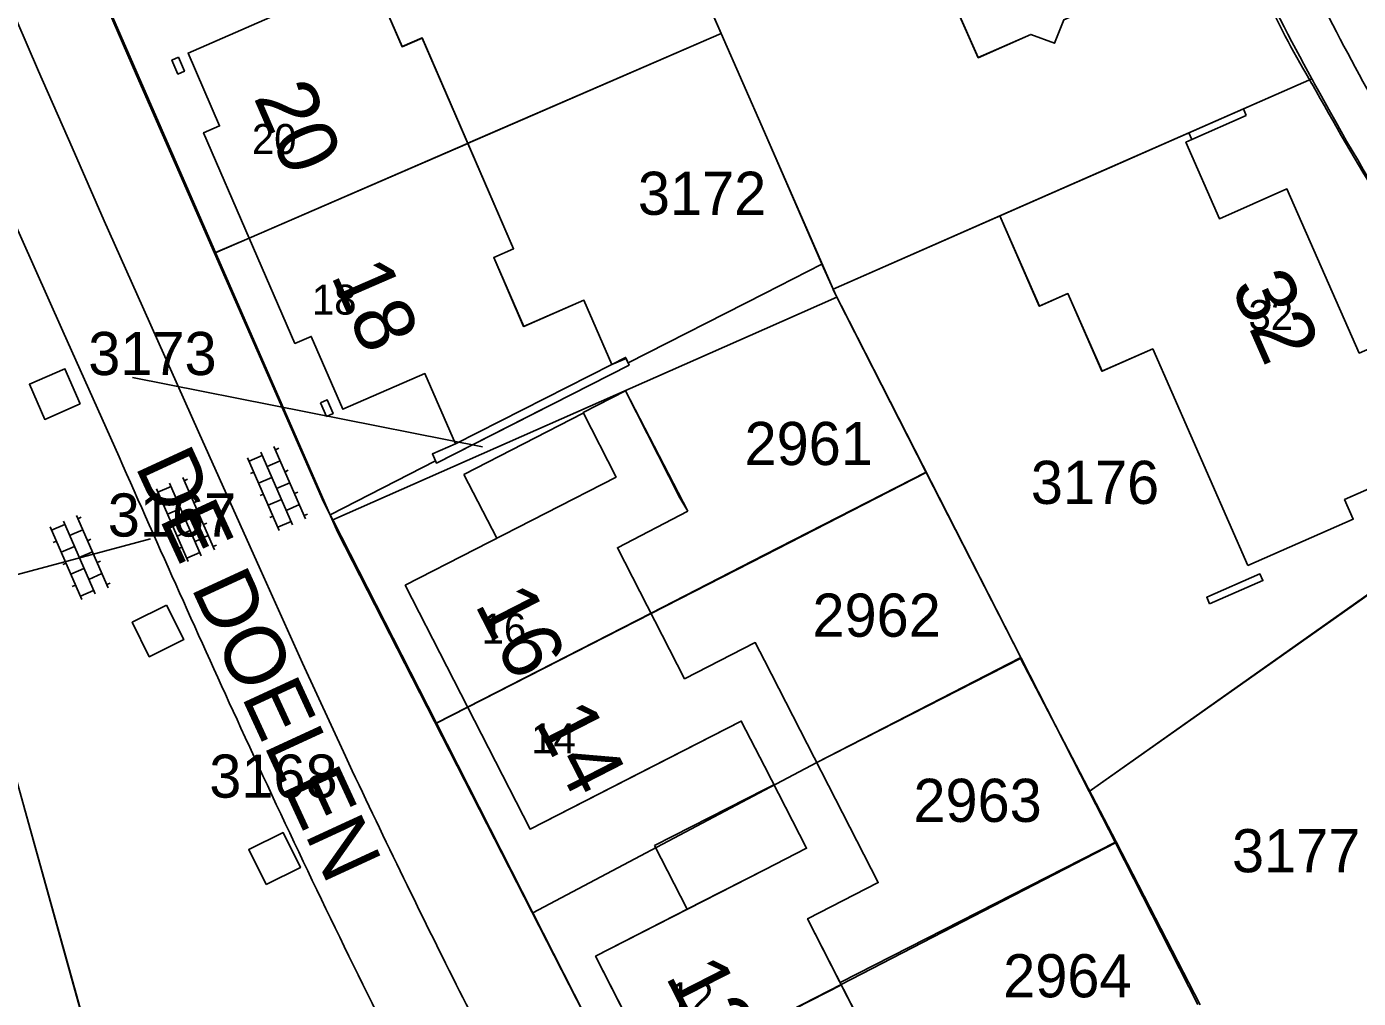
# Model space of a CAD drawing. Extents: x 148816 to 151297, y 399515 to 402500.
# Drawn here: x 150969.2 to 151024.8, y 401098.8 to 401139.4 of the extents above; entities that cross this region are included whole.
import ezdxf

# ---------------------------------------------------------------- set-up
doc = ezdxf.new("R2010")
doc.units = 0
for name, color, linetype in [('B01 Hoofdgebouw  [D] Norm', 7, 'Continuous'), ('B01 Hoofdgebouw  [T] Norm', 7, 'Continuous'), ('B01 Hoofdgebouw secundair [T] Gem', 7, 'Continuous'), ('B01 hoofgebouw', 7, 'Continuous'), ('G01 perceelsgrens', 7, 'Continuous'), ('S02 Open verharding  Norm', 7, 'Continuous'), ('T04 Haag heg  [D] Gem', 7, 'Continuous'), ('V00 Kant verharding algemeen  [T] Gem', 7, 'Continuous'), ('V00 Kant verharding algemeen  [T] Norm', 7, 'Continuous'), ('Z01 perceelnummer', 7, 'Continuous'), ('Z02 huisnummer', 7, 'Continuous'), ('Z02 Huisnummer  [Tekst] Norm', 7, 'Continuous'), ('Z06 straatnaam', 7, 'Continuous')]:
    doc.layers.add(name, color=color, linetype=linetype)

msp = doc.modelspace()

# ---------------------------------------------------------------- linework, layer by layer
at = {"layer": 'B01 Hoofdgebouw  [D] Norm'}
for p, q in [((150987.619, 401110.981), (150995.27, 401114.9)), ((151000, 401097.762), (151003.212, 401099.402))]:
    msp.add_line(p, q, dxfattribs=at)
at = {"layer": 'B01 Hoofdgebouw  [T] Norm'}
for p, q in [((150979.373, 401139.749), (150975.958, 401138.261)), ((150975.958, 401138.261), (150977.273, 401135.22)), ((151019.98, 401135.933), (151020.102, 401135.652)), ((150977.273, 401135.22), (150976.605, 401134.937)), ((150976.605, 401134.937), (150980.414, 401126.149)), ((151009.817, 401131.472), (151017.707, 401134.935)), ((151017.585, 401134.542), (151017.832, 401134.651)), ((151017.585, 401134.542), (151018.981, 401131.348)), ((151017.832, 401134.651), (151017.707, 401134.935)), ((150978.509, 401130.542), (150987.628, 401134.492)), ((151021.798, 401132.596), (151018.981, 401131.348)), ((151024.816, 401125.748), (151021.798, 401132.596)), ((151011.469, 401127.708), (151009.817, 401131.472)), ((151011.469, 401127.708), (151012.659, 401128.231)), ((151012.659, 401128.231), (151014.084, 401124.991)), ((150981.093, 401126.443), (150980.414, 401126.149)), ((150981.093, 401126.443), (150982.416, 401123.405)), ((151014.084, 401124.991), (151016.198, 401125.921)), ((151016.198, 401125.921), (151020.173, 401116.887)), ((150994.356, 401125.246), (150986.318, 401121.156)), ((150985.836, 401124.894), (150982.416, 401123.405)), ((150987.113, 401121.96), (150985.836, 401124.894)), ((150992.434, 401123.264), (150994.206, 401124.168)), ((150996.806, 401119.148), (150994.206, 401124.168)), ((150993.812, 401120.574), (150992.434, 401123.264)), ((150986.15, 401121.541), (150987.113, 401121.96)), ((150986.318, 401121.156), (150986.15, 401121.541)), ((151024.2, 401119.64), (151028.162, 401121.38)), ((150993.812, 401120.574), (150985.014, 401116.067)), ((151024.568, 401118.821), (151024.2, 401119.64)), ((150993.867, 401117.626), (150996.806, 401119.148)), ((151020.173, 401116.887), (151024.568, 401118.821)), ((150993.867, 401117.626), (150996.671, 401112.165)), ((150990.224, 401105.896), (150985.014, 401116.067)), ((150996.671, 401112.165), (150999.617, 401113.675)), ((151000, 401112.928), (150999.617, 401113.675)), ((151004.748, 401103.662), (151000, 401112.928)), ((150990.224, 401105.896), (150999.032, 401110.395)), ((150999.032, 401110.395), (151000, 401108.514)), ((151000, 401108.514), (151001.762, 401105.091)), ((151000, 401104.191), (151001.762, 401105.091)), ((150992.954, 401100.592), (151000, 401104.191)), ((151001.802, 401102.152), (151004.748, 401103.662)), ((151001.802, 401102.152), (151004.514, 401096.851)), ((150992.954, 401100.592), (150998.159, 401090.397))]:
    msp.add_line(p, q, dxfattribs=at)
for points in [[(151000, 401154.224), (151005.935, 401156.129), (151006.027, 401155.843), (151004.825, 401155.456), (151006.209, 401152.308), (151007.445, 401152.851), (151007.887, 401151.844), (151011.851, 401153.585), (151015.472, 401145.342), (151014.344, 401144.836), (151015.96, 401141.185), (151012.485, 401139.647), (151012.097, 401138.671), (151011.113, 401139.039), (151008.919, 401138.068), (151003.333, 401150.687), (151000, 401149.254)], [(150985.588, 401146.174), (150985.717, 401145.889), (150984.861, 401145.501), (150986.162, 401142.502), (150983.639, 401141.408), (150984.888, 401138.527), (150985.723, 401138.889), (150989.534, 401130.099), (150988.708, 401129.741), (150989.957, 401126.86), (150992.473, 401127.951), (150993.634, 401125.273), (150994.227, 401125.528), (150994.356, 401125.246)]]:
    msp.add_lwpolyline(points, dxfattribs=at)
for points in [[(150975.557, 401138.085), (150975.807, 401137.506), (150975.532, 401137.387), (150975.282, 401137.966)], [(150981.486, 401123.673), (150981.733, 401123.104), (150982.008, 401123.223), (150981.761, 401123.792)], [(151018.574, 401115.282), (151020.794, 401116.255), (151020.671, 401116.535), (151018.451, 401115.562)]]:
    msp.add_lwpolyline(points, close=True, dxfattribs=at)
at = {"layer": 'B01 Hoofdgebouw secundair [T] Gem'}
for p, q in [((151017.707, 401134.935), (151019.98, 401135.933)), ((151020.102, 401135.652), (151017.832, 401134.651)), ((150992.446, 401123.24), (150987.467, 401120.689)), ((150988.833, 401118.023), (150987.467, 401120.689)), ((150995.417, 401105.202), (151000, 401107.543)), ((151000, 401107.543), (151000.396, 401107.745)), ((150995.417, 401105.202), (150996.783, 401102.548))]:
    msp.add_line(p, q, dxfattribs=at)
at = {"layer": 'B01 hoofgebouw'}
for points in [[(151000, 401149.255), (151003.33, 401150.69), (151008.92, 401138.07), (151011.11, 401139.04), (151012.1, 401138.67), (151012.485, 401139.647)], [(150990.774, 401123.423), (150986.318, 401121.156), (150986.15, 401121.541), (150987.113, 401121.96), (150985.836, 401124.894), (150982.416, 401123.405), (150981.093, 401126.443), (150980.414, 401126.149), (150976.605, 401134.937), (150977.273, 401135.22), (150975.958, 401138.261), (150979.373, 401139.749), (150978.183, 401142.481), (150977.233, 401142.069), (150977.062, 401142.457), (150981.645, 401144.455)], [(150986.16, 401142.5), (150983.64, 401141.41), (150984.89, 401138.53), (150985.72, 401138.89), (150989.53, 401130.1), (150988.71, 401129.74), (150989.96, 401126.86), (150992.47, 401127.95), (150993.63, 401125.27)], [(151014.395, 401133.481), (151017.707, 401134.935), (151017.832, 401134.651), (151017.585, 401134.542), (151018.981, 401131.348), (151021.798, 401132.596), (151024.816, 401125.748), (151026.015, 401126.276), (151028.162, 401121.38), (151024.2, 401119.64), (151024.568, 401118.821), (151020.173, 401116.887)], [(151014.395, 401133.481), (151009.82, 401131.47), (151011.47, 401127.71), (151012.66, 401128.23), (151014.08, 401124.99), (151016.2, 401125.92), (151020.17, 401116.89)], [(150994.356, 401125.246), (150986.318, 401121.156)], [(150993.63, 401125.27), (150987.113, 401121.96)], [(150993.634, 401125.273), (150994.21, 401125.564), (150994.356, 401125.246)], [(150994.674, 401108.176), (150990.224, 401105.896), (150985.014, 401116.067), (150993.812, 401120.574), (150992.434, 401123.264), (150994.206, 401124.168), (150996.478, 401119.714)], [(150996.806, 401119.148), (150996.478, 401119.714)], [(151000, 401112.928), (150999.617, 401113.675), (150996.671, 401112.165), (150993.867, 401117.626), (150996.806, 401119.148)], [(151010.038, 401093.321), (151007.461, 401098.359), (151004.514, 401096.851), (151001.802, 401102.152), (151004.748, 401103.662), (151000, 401112.928)], [(150994.674, 401108.176), (150999.032, 401110.395), (151000, 401108.514)], [(151000, 401108.514), (151001.762, 401105.091), (151000, 401104.191)], [(151000, 401104.191), (150997.407, 401102.866)], [(150997.407, 401102.866), (150992.954, 401100.592), (150998.159, 401090.397), (151000, 401091.337)]]:
    msp.add_lwpolyline(points, dxfattribs=at)
at = {"layer": 'G01 perceelsgrens'}
for points in [[(150993.54, 401149.66), (150998.2, 401139.08)], [(150972.46, 401140.45), (150973.81, 401137.34), (150977.062, 401129.919)], [(150977.062, 401129.919), (150978.503, 401130.543), (150998.2, 401139.08)], [(150998.2, 401139.08), (151000, 401134.955)], [(151002.869, 401128.416), (151022.832, 401137.187)], [(151022.944, 401136.982), (151022.887, 401137.084), (151022.832, 401137.187)], [(151000, 401134.955), (151002.38, 401129.5), (151002.402, 401129.452)], [(150977.062, 401129.919), (150981.61, 401119.54), (150981.89, 401119.002)], [(151002.402, 401129.452), (151000, 401128.23)], [(151002.402, 401129.452), (151002.869, 401128.416)], [(151002.869, 401128.416), (151003.02, 401128.08)], [(151000, 401128.23), (150994.314, 401125.337), (150994.356, 401125.246), (150986.318, 401121.156), (150986.278, 401121.248), (150981.89, 401119.002)], [(151003.02, 401128.08), (151000, 401126.745)], [(151006.751, 401120.772), (151003.02, 401128.08)], [(151000, 401126.745), (150982, 401118.79)], [(151013.546, 401107.463), (151029.363, 401118.642), (151033.12, 401121.25)], [(151000, 401117.311), (151006.751, 401120.772)], [(151006.751, 401120.772), (151010.705, 401113.027)], [(150981.89, 401119.002), (150982, 401118.79)], [(150982, 401118.79), (150986.315, 401110.31)], [(150986.315, 401110.31), (150995.273, 401114.887), (151000, 401117.311)], [(151000, 401107.513), (151002.182, 401108.668), (151010.705, 401113.027)], [(151010.705, 401113.027), (151013.546, 401107.463)], [(150986.315, 401110.31), (150990.341, 401102.398)], [(150990.341, 401102.398), (151000, 401107.513)], [(151013.546, 401107.463), (151014.64, 401105.319)], [(150969.105, 401106.849), (150971.448, 401098.422)], [(151000, 401097.767), (151003.204, 401099.41), (151014.64, 401105.319)], [(151014.64, 401105.319), (151018.08, 401098.58)], [(150990.341, 401102.398), (150994.209, 401094.797)]]:
    msp.add_lwpolyline(points, dxfattribs=at)
for centre, radius, start, end in [((151126.026, 401193.452), 117.536, 203.12026, 208.60078), ((151124.794, 401192.785), 116.135, 208.71781, 215.93292)]:
    msp.add_arc(centre, radius, start, end, dxfattribs=at)
at = {"layer": 'S02 Open verharding  Norm'}
for p, q in [((150980.861, 401118.83), (150979.54, 401121.854)), ((150979.6, 401121.716), (150979.738, 401121.777)), ((150979.762, 401118.35), (150978.441, 401121.373)), ((150978.501, 401121.236), (150979.05, 401121.476)), ((150980.312, 401118.59), (150978.99, 401121.614)), ((150979.8, 401121.258), (150979.251, 401121.018)), ((150978.701, 401120.778), (150978.563, 401120.718)), ((150980.001, 401120.8), (150980.138, 401120.86)), ((150975.96, 401117.057), (150974.638, 401120.081)), ((150974.698, 401119.943), (150975.248, 401120.183)), ((150976.509, 401117.297), (150975.188, 401120.321)), ((150977.059, 401117.537), (150975.738, 401120.561)), ((150975.798, 401120.424), (150975.935, 401120.484)), ((150978.901, 401120.32), (150979.451, 401120.56)), ((150979.651, 401120.102), (150980.201, 401120.342)), ((150975.998, 401119.965), (150975.448, 401119.725)), ((150976.198, 401119.507), (150976.336, 401119.567)), ((150979.101, 401119.861), (150978.964, 401119.801)), ((150979.301, 401119.403), (150979.851, 401119.644)), ((150980.401, 401119.884), (150980.538, 401119.944)), ((150972.625, 401115.952), (150971.304, 401118.976)), ((150974.899, 401119.485), (150974.761, 401119.425)), ((150975.099, 401119.027), (150975.649, 401119.267)), ((150975.849, 401118.809), (150976.399, 401119.049)), ((150980.051, 401119.185), (150980.601, 401119.426)), ((150980.801, 401118.967), (150980.939, 401119.027)), ((150971.525, 401115.472), (150970.204, 401118.496)), ((150970.264, 401118.358), (150970.814, 401118.598)), ((150972.075, 401115.712), (150970.754, 401118.736)), ((150971.364, 401118.839), (150971.501, 401118.899)), ((150975.299, 401118.569), (150975.162, 401118.509)), ((150976.599, 401118.591), (150976.736, 401118.651)), ((150979.502, 401118.945), (150979.364, 401118.885)), ((150979.702, 401118.487), (150980.252, 401118.727)), ((150970.464, 401117.9), (150970.327, 401117.84)), ((150971.564, 401118.38), (150971.014, 401118.14)), ((150971.764, 401117.922), (150971.901, 401117.982)), ((150975.499, 401118.11), (150976.049, 401118.351)), ((150976.249, 401117.893), (150976.799, 401118.133)), ((150970.664, 401117.442), (150971.214, 401117.682)), ((150971.414, 401117.224), (150971.964, 401117.464)), ((150975.699, 401117.652), (150975.562, 401117.592)), ((150975.9, 401117.194), (150976.449, 401117.434)), ((150976.999, 401117.675), (150977.137, 401117.735)), ((150970.865, 401116.984), (150970.727, 401116.924)), ((150971.065, 401116.525), (150971.615, 401116.766)), ((150972.164, 401117.006), (150972.302, 401117.066)), ((150971.815, 401116.308), (150972.365, 401116.548)), ((150971.265, 401116.067), (150971.128, 401116.007)), ((150971.465, 401115.609), (150972.015, 401115.849)), ((150972.565, 401116.09), (150972.702, 401116.15))]:
    msp.add_line(p, q, dxfattribs=at)
at = {"layer": 'T04 Haag heg  [D] Gem'}
for p, q in [((150993.54, 401149.66), (150998.2, 401139.08)), ((150998.2, 401139.08), (150987.627, 401134.498)), ((150998.2, 401139.08), (151000, 401134.955)), ((151022.832, 401137.187), (151019.98, 401135.934)), ((151000, 401134.955), (151002.869, 401128.416)), ((151009.818, 401131.469), (151002.869, 401128.416)), ((150978.508, 401130.546), (150977.107, 401129.938)), ((151010.705, 401113.027), (151002.852, 401128.409)), ((151033.12, 401121.25), (151013.546, 401107.463)), ((151006.744, 401120.784), (151000, 401117.326)), ((151000, 401117.326), (150995.27, 401114.9)), ((150986.283, 401110.298), (150987.619, 401110.981)), ((151003.158, 401099.501), (151014.67, 401105.361)), ((151018.181, 401098.566), (151014.67, 401105.361))]:
    msp.add_line(p, q, dxfattribs=at)
msp.add_lwpolyline([(151002.184, 401108.666), (151010.672, 401113.042), (151014.67, 401105.361)], dxfattribs=at)
at = {"layer": 'V00 Kant verharding algemeen  [T] Gem'}
for points in [[(150971.46, 401123.627), (150970.82, 401125.091), (150969.34, 401124.444), (150969.98, 401122.98)], [(150975.064, 401115.231), (150973.626, 401114.517), (150974.339, 401113.082), (150975.777, 401113.796)], [(150979.213, 401103.58), (150980.644, 401104.288), (150979.922, 401105.747), (150978.491, 401105.039)]]:
    msp.add_lwpolyline(points, close=True, dxfattribs=at)
at = {"layer": 'V00 Kant verharding algemeen  [T] Norm'}
for p, q in [((150982.193, 401118.298), (150998.458, 401086.486)), ((150985.853, 401046.855), (150966.692, 401115.48))]:
    msp.add_line(p, q, dxfattribs=at)
for points in [[(150982.193, 401118.298), (150971.997, 401141.632), (150967.711, 401151.811), (150964.289, 401161.417)], [(150971.116, 401134.316), (150969.712, 401137.513), (150968.341, 401140.724)], [(150973.82, 401128.219), (150972.461, 401131.265), (150971.116, 401134.316)], [(150968.4, 401131.904), (150970.732, 401126.655), (150973.082, 401121.415)], [(150978.976, 401116.712), (150976.389, 401122.461), (150973.82, 401128.219)], [(150982.525, 401108.928), (150980.734, 401112.812), (150978.976, 401116.712)]]:
    msp.add_lwpolyline(points, dxfattribs=at)
for centre, radius, start, end in [((151149.636, 401205.018), 141.977, 205.218, 209.53264), ((151055.338, 401156.562), 37.94, 204.98, 211.0645), ((151146.313, 401205.858), 141.384, 209.1524, 211.45204), ((151774.524, 401474.518), 875.78, 203.777578, 204.588553), ((151370.475, 401290.193), 431.673, 204.65679, 206.51951), ((151345.739, 401279.275), 401.176, 205.12652, 206.63779), ((151221.492, 401217.471), 262.407, 206.73864, 208.86504)]:
    msp.add_arc(centre, radius, start, end, dxfattribs=at)
at = {"layer": 'Z01 perceelnummer'}
for points in [[(150973.645, 401124.73), (150988.235, 401121.835)], [(150974.394, 401117.994), (150962.145, 401114.715)]]:
    msp.add_lwpolyline(points, dxfattribs=at)

# ---------------------------------------------------------------- texts
for s, p in [('3172', (150994.722, 401131.513)), ('3173', (150971.793, 401124.83)), ('2961', (150999.172, 401121.077)), ('3176', (151011.114, 401119.455)), ('3167', (150972.608, 401118.094)), ('2962', (151002.004, 401113.916)), ('3168', (150976.841, 401107.203)), ('2963', (151006.216, 401106.192)), ('3177', (151019.507, 401104.092)), ('2964', (151009.962, 401098.876))]:
    msp.add_text(s, height=1.8, dxfattribs=at).set_placement(p)
at = {"layer": 'Z02 huisnummer'}
for s, rotation, p in [('20', 293.462, (150978.673, 401136.421)), ('18', 293.462, (150981.896, 401128.996)), ('32', 293.7705, (151019.442, 401128.518)), ('16', 297.1288, (150987.893, 401115.271)), ('14', 297.1288, (150990.387, 401110.402)), ('12', 297.0517, (150995.85, 401099.756))]:
    msp.add_text(s, height=2.5, rotation=rotation, dxfattribs=at).set_placement(p)
at = {"layer": 'Z02 Huisnummer  [Tekst] Norm'}
for s, p in [('20', (150978.62, 401134.051)), ('18', (150981.125, 401127.353)), ('32', (151020.196, 401126.714)), ('16', (150988.204, 401113.634)), ('14', (150990.268, 401109.057)), ('12', (150996.011, 401098.25))]:
    msp.add_text(s, height=1.25, dxfattribs=at).set_placement(p)
at = {"layer": 'Z06 straatnaam'}
msp.add_text('DE DOELEN', height=2.5, rotation=294.7711, dxfattribs=at).set_placement((150973.725, 401121.045))

doc.saveas('drawing.dxf')
